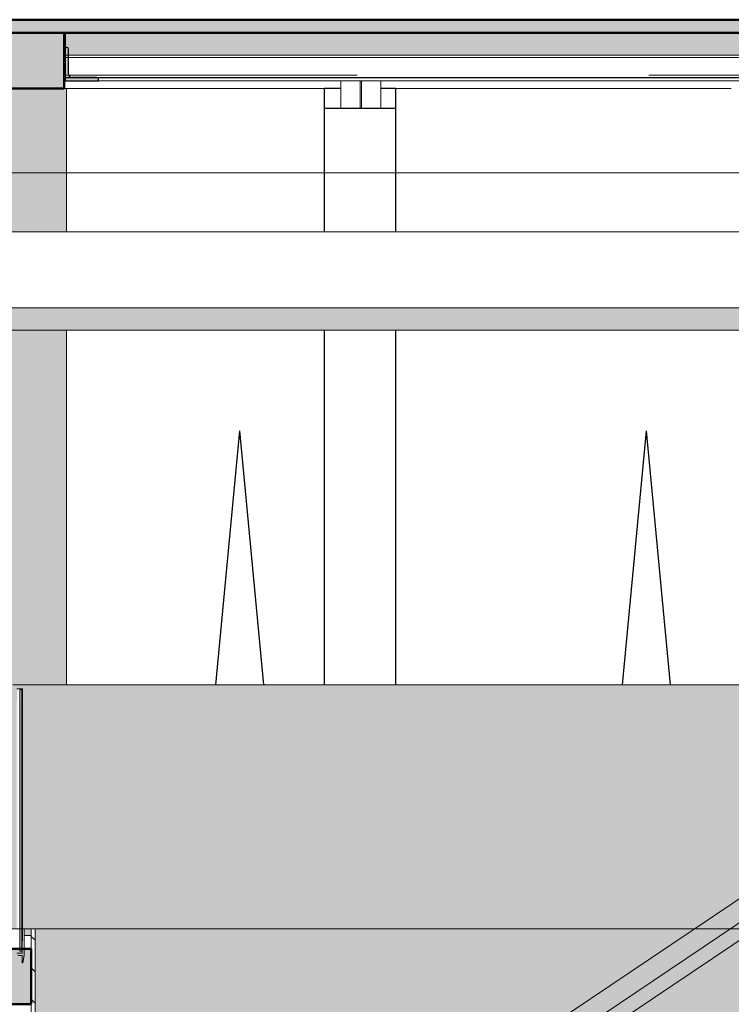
# Model space of a CAD drawing. Extents: x 50445 to 145605, y -10968 to 41989.
# Tile 322 of 338: x 124495 to 127703, y 15347 to 19787. Entities that reach past the tile are written whole.
import ezdxf

# ---------------------------------------------------------------- set-up
doc = ezdxf.new("R2010")
doc.units = 0
doc.header["$LTSCALE"] = 414.30304
doc.header["$MEASUREMENT"] = 0
for name, pattern in [('gestippeld', [6.35, 3.175, -3.175]), ('gestippeld_2_', [6.35, 3.175, -3.175]), ('stramien', [22.225, 12.7, -3.175, 3.175, -3.175])]:
    doc.linetypes.add(name, pattern=pattern)
doc.layers.get('0').update_dxf_attribs({"linetype": 'CONTINUOUS'})
for name, color, linetype, lineweight in [('A-DETL', 5, 'CONTINUOUS', 18), ('A-DETL-LLIN', 3, 'CONTINUOUS', 18), ('A-FLOR-CASE', 3, 'CONTINUOUS', 18), ('A-FLOR-OTLN', 6, 'CONTINUOUS', 18), ('A-FLOR-OVHD', 8, 'gestippeld_2_', 18), ('A-FLOR-PATT', 8, 'CONTINUOUS', 50), ('A-GENM', 6, 'CONTINUOUS', 18), ('A-GLAZ', 6, 'CONTINUOUS', 18), ('A-GLAZ-GLAS', 6, 'CONTINUOUS', 25), ('I-WALL', 2, 'CONTINUOUS', 25), ('S-BEAM', 4, 'CONTINUOUS', 18), ('S-COLS', 6, 'CONTINUOUS', 18), ('S-COLS-HIDN', 5, 'gestippeld_2_', 18)]:
    doc.layers.add(name, color=color, linetype=linetype, lineweight=lineweight)
doc.layers.get('A-GLAZ').off()

# ---------------------------------------------------------------- blocks, each defined once
blk = doc.blocks.new('65_KU_GNS huif met Barisol - Type-V41-plotview doorsnede C C  -  1 op 100')
at = {"layer": 'A-GENM'}
blk.add_hatch(color=256, dxfattribs=at).paths.add_polyline_path([(43275.4, 17720), (48497.2, 17720), (48497.2, 17820), (43035.2, 17820), (43035.2, 17720)], flags=0)
for p, q in [((48497.2, 18163.2), (43035.2, 18163.2)), ((48497.2, 17820), (43035.2, 17820)), ((43035.2, 17720), (48497.2, 17720))]:
    blk.add_line(p, q, dxfattribs=at)
blk = doc.blocks.new('34_KA_houten balustrade communicatietrappen - Type-V43-plotview doorsnede C C  -  1 op 100')
at = {"layer": 'A-FLOR-CASE'}
h = blk.add_hatch(dxfattribs=at)
h.set_pattern_fill('FP_22', color=256, style=0, pattern_type=2)
h.set_pattern_definition([(135, (33645.57, 9397.6), (-70.7107, -70.7107), [])])
h.paths.add_polyline_path([(43068.6, 14220), (43384.6, 14220), (43384.6, 15020), (43366.6, 15020), (43366.6, 14238), (43086.6, 14238), (43086.6, 14620), (43068.6, 14620), (43068.6, 14581.6)], flags=0)
h.paths.add_polyline_path([(47728, 14220), (48466.6, 14220), (48466.6, 14620), (48448.6, 14620), (48448.6, 14238), (48168.6, 14238), (48168.6, 14990), (48150.6, 14990), (48150.6, 14238), (47604.4, 14238), (47577.6, 14220)], flags=0)
h.paths.add_polyline_path([(43302.6, 14990), (43302.6, 15020), (43284.6, 15020), (43284.6, 14990)], flags=0)
at = {"layer": 'A-GENM'}
h = blk.add_hatch(color=256, dxfattribs=at)
h.paths.add_polyline_path([(44388.5, 14220), (45167.8, 14220), (47990.6, 16120), (43284.6, 16120), (43284.6, 15020), (43302.6, 15020), (43302.6, 16102), (43328.9, 16102), (43328.9, 15020), (43384.6, 15020), (43384.6, 14220)], flags=0)
h.paths.add_polyline_path([(47435.1, 14220), (47577.6, 14220), (47604.4, 14238), (48150.6, 14239.1), (48150.6, 14701.6), (47449.7, 14229.9)], flags=0)
h = blk.add_hatch(color=256, dxfattribs=at)
h.paths.add_polyline_path([(43304.6, 14990), (43304.6, 16100), (43314.6, 16100), (43315.6, 16100), (43325.6, 16100), (43326.1, 14990), (43328.1, 14990), (43328.9, 15020), (43328.9, 16102), (43302.6, 16101.9), (43303.1, 14990)], flags=0)
h.paths.add_polyline_path([(43366.6, 14990), (43366.6, 15020), (43335.1, 15020), (43335.1, 14990)], flags=0)
blk.add_hatch(color=256, dxfattribs=at).paths.add_polyline_path([(43315.6, 14920), (43325.6, 14920), (43325.6, 16100), (43315.6, 16100), (43315.6, 15010.8)], flags=0)
at = {"layer": 'A-FLOR-CASE'}
for p, q in [((43325.6, 16100), (43315.6, 16100)), ((43315.6, 16100), (43315.6, 14920)), ((43325.6, 14920), (43325.6, 16100)), ((43315.6, 14920), (43325.6, 14920))]:
    blk.add_line(p, q, dxfattribs=at)
at = {"layer": 'A-GENM'}
for p, q in [((47990.6, 16120), (43284.6, 16120)), ((43302.6, 16102), (43328.9, 16102)), ((43328.9, 16102), (43328.9, 15020)), ((43328.9, 15020), (43326.1, 14910)), ((43335.1, 15020), (43328.9, 15020)), ((43335.1, 15020), (43366.6, 15020)), ((43335.1, 14901.6), (43335.1, 15020)), ((43366.6, 15020), (43366.6, 14238)), ((43384.6, 15020), (43366.6, 15020)), ((43384.6, 14220), (43384.6, 15020)), ((43325.6, 14990), (43328.1, 14990)), ((43335.1, 14990), (43366.6, 14990)), ((43326.1, 14910), (43303.1, 14910)), ((43307.1, 14900), (43326.1, 14900)), ((43326.1, 14900), (43326.1, 14867)), ((43330.1, 14867), (43335.1, 14901.6)), ((43326.1, 14867), (43330.1, 14867))]:
    blk.add_line(p, q, dxfattribs=at)
blk = doc.blocks.new('22_KU_koof biinenzijde metselwerkgevel hoogte 1480mm - Type-9781863-plotview doorsnede C C  -  1 op 100')
at = {"layer": 'A-FLOR-CASE'}
for p, q in [((44689.9, 18810), (43526.6, 18810)), ((46523.3, 18810), (45009.9, 18810))]:
    blk.add_line(p, q, dxfattribs=at)
blk = doc.blocks.new('42_KA leemstuc betonkolomafwerking - Type-7433555-plotview doorsnede C C  -  1 op 100')
at = {"layer": 'A-GENM'}
h = blk.add_hatch(color=256, dxfattribs=at)
h.paths.add_polyline_path([(42739.6, 15020), (43284.6, 15020), (43284.6, 16120), (43526.6, 16120), (43526.6, 17720), (42739.6, 17720), (42739.6, 15153.9)], flags=0)
h.paths.add_polyline_path([(42739.6, 17833.6), (42922.1, 17846.4), (42739.6, 17859.2), (42739.6, 17846.4)], flags=0)
h.paths.add_polyline_path([(42739.6, 17888.7), (42922.1, 17901.5), (42739.6, 17914.3), (42739.6, 17901.5)], flags=0)
h.paths.add_polyline_path([(42739.6, 17943.8), (42922.1, 17956.6), (42739.6, 17969.4), (42739.6, 17956.6)], flags=0)
h.paths.add_polyline_path([(42739.6, 17998.9), (42922.1, 18011.7), (42739.6, 18024.4), (42739.6, 18011.7)], flags=0)
h.paths.add_polyline_path([(42739.6, 18054), (42922.1, 18066.8), (42739.6, 18079.5), (42739.6, 18066.8)], flags=0)
h.paths.add_polyline_path([(42739.6, 18109.1), (42922.1, 18121.9), (42739.6, 18134.6), (42739.6, 18121.9)], flags=0)
h.paths.add_polyline_path([(42739.6, 18163.2), (43526.6, 18163.2), (43526.6, 18810), (42739.6, 18810), (42739.6, 18301.6)], flags=0)
for p, q in [((42739.6, 18810), (42739.6, 18163.2)), ((43526.6, 18810), (43516.6, 18810)), ((43526.6, 18163.2), (43526.6, 18810)), ((42739.6, 18134.6), (42739.6, 18109.1)), ((42739.6, 18079.5), (42739.6, 18054)), ((42739.6, 18024.4), (42739.6, 17998.9)), ((42739.6, 17969.4), (42739.6, 17943.8)), ((42739.6, 17914.3), (42739.6, 17888.7)), ((42739.6, 17859.2), (42739.6, 17833.6)), ((42739.6, 17720), (42739.6, 15020)), ((43526.6, 16120), (43526.6, 17720)), ((42739.6, 15020), (43134.6, 15020))]:
    blk.add_line(p, q, dxfattribs=at)
blk = doc.blocks.new('28_KA_betonnen opstortingen tbv installaties techniekruimte rechts - 28_KA_betonnen opstortingen tbv installaties techniekruimte rechts-7923519-plotview doorsnede C C  -  1 op 100')
at = {"layer": 'A-FLOR-PATT', "lineweight": 18}
blk.add_hatch(color=256, dxfattribs=at).paths.add_polyline_path([(47171.5, 19060), (47716.9, 19060), (47716.9, 19120), (38716.9, 19120), (38716.9, 19060), (46614.9, 19060)], flags=0)
at = {"layer": 'A-FLOR-OTLN', "lineweight": 50}
for p, q in [((47716.9, 19120), (38716.9, 19120)), ((38716.9, 19060), (47716.9, 19060))]:
    blk.add_line(p, q, dxfattribs=at)
blk = doc.blocks.new('31_KA_Houten kozijn draaiend deel metselwerkgevel - Type-V164-plotview doorsnede C C  -  1 op 100')
at = {"layer": 'A-GLAZ-GLAS'}
for p in [(46033.5, 16120), (46249.7, 16120)]:
    blk.add_line(p, (46141.6, 17266), dxfattribs=at)
blk = doc.blocks.new('24_KA_communicatietrap - Type-V201-plotview doorsnede C C  -  1 op 100')
at = {"layer": 'A-GENM'}
for points in [[(42790.6, 12511.5), (48018.1, 16030), (48250.6, 16030), (48250.6, 16120), (47990.6, 16120), (42790.6, 12620)], [(42790.6, 12431.8), (48040, 15964), (48250.6, 15964), (48250.6, 16030), (48018.1, 16030), (42790.6, 12511.5)], [(42790.6, 12407.8), (48044.3, 15944), (48038.2, 15964), (42790.6, 12430.4), (42790.6, 12413.6)]]:
    blk.add_hatch(color=256, dxfattribs=at).paths.add_polyline_path(points, flags=0)
h = blk.add_hatch(color=256, dxfattribs=at)
h.paths.add_polyline_path([(42790.6, 11520), (43050.6, 11520), (43050.6, 11693.9), (43052, 11695), (43310.6, 11695), (43310.6, 11868.9), (43312, 11870), (43570.6, 11870), (43570.6, 12043.9), (43572, 12045), (43830.6, 12045.1), (43830.6, 12218.9), (43832, 12220), (44090.6, 12220.1), (44090.6, 12393.9), (44092, 12395), (44350.6, 12395.1), (44350.6, 12568.9), (44352, 12570), (44610.6, 12570), (44610.6, 12743.9), (44612, 12745), (44870.6, 12745.1), (44870.6, 12918.9), (44872, 12920), (45130.6, 12920), (45130.6, 13093.9), (45132, 13095), (45390.6, 13095.1), (45390.6, 13268.9), (45392, 13270), (45650.6, 13270), (45650.6, 13443.9), (45652, 13445), (45910.6, 13445.1), (45910.6, 13618.9), (45912, 13620), (46170.6, 13620), (46170.6, 13793.9), (46172, 13795), (46430.6, 13795), (46430.6, 13968.9), (46432, 13970), (46690.6, 13970), (46690.6, 14143.9), (46692, 14145), (46950.6, 14145), (46950.6, 14318.9), (46952, 14320), (47210.6, 14320), (47210.6, 14493.9), (47212, 14495), (47470.6, 14495.1), (47470.6, 14668.9), (47472, 14670), (47730.6, 14670), (47730.6, 14843.9), (47732, 14845), (47990.6, 14845.6), (47990.6, 15018.9), (47992, 15020), (48250.6, 15020), (48250.6, 15944), (48044.3, 15944), (42790.6, 12407.8), (42790.6, 11720.1)], flags=0)
h.paths.add_polyline_path([(43423.5, 11520), (43412.3, 11536.6), (48150.6, 14725.8), (48150.6, 14980), (48010.6, 14980), (48010.6, 14805), (47750.6, 14805), (47750.6, 14630), (47490.6, 14630), (47490.6, 14455), (47230.6, 14455), (47230.6, 14280), (46970.6, 14280), (46970.6, 14105), (46710.6, 14105), (46710.6, 13930), (46450.6, 13930), (46450.6, 13755), (46190.6, 13755), (46190.6, 13580), (45930.6, 13580), (45930.6, 13405), (45670.6, 13405), (45670.6, 13230), (45410.6, 13230), (45410.6, 13055), (45150.6, 13055), (45150.6, 12880), (44890.6, 12880), (44890.6, 12705), (44630.6, 12705), (44630.6, 12530), (44370.6, 12530), (44370.6, 12355), (44110.6, 12355), (44110.6, 12180), (43850.6, 12180), (43850.6, 12005), (43590.6, 12005), (43590.6, 11830), (43330.6, 11830), (43330.6, 11655), (43070.6, 11655), (43070.6, 11520), (43412.3, 11520)], flags=0)
h.paths.add_polyline_path([(48222.4, 14930), (48250.6, 14930), (48250.6, 14980), (48168.6, 14980), (48168.6, 14930)], flags=0)
for p, q in [((47990.6, 16120), (42790.6, 12620)), ((42790.6, 12511.5), (48018.1, 16030)), ((48038.2, 15964), (42790.6, 12431.9))]:
    blk.add_line(p, q, dxfattribs=at)
blk = doc.blocks.new('3073_04 constructie_abt_export 08-11-2012_rvt-1-plotview doorsnede C C  -  1 op 100')
at = {"layer": 'A-FLOR-PATT', "lineweight": 18}
blk.add_hatch(color=7, dxfattribs=at).paths.add_polyline_path([(31916.6, 18810), (43516.6, 18810), (43516.6, 19060), (31916.6, 19060), (31916.6, 18873.9)], flags=0)
h = blk.add_hatch(color=7, dxfattribs=at)
h.paths.add_polyline_path([(23238.4, 14680), (43366.6, 14680), (43366.6, 14930), (4116.6, 14930), (4116.6, 14680), (22681.8, 14680)], flags=0)
h.paths.add_polyline_path([(48284.6, 14680), (53211.6, 14680), (53211.6, 14930), (48166.6, 14930), (48166.6, 14680)], flags=0)
at = {"layer": 'A-FLOR-OTLN', "color": 90, "lineweight": 50}
for p, q in [((43516.6, 19060), (31916.6, 19060)), ((43516.6, 18810), (43516.6, 19060)), ((31916.6, 18810), (43516.6, 18810)), ((43366.6, 14930), (4116.6, 14930)), ((43366.6, 14680), (43366.6, 14930)), ((4366.6, 14680), (43366.6, 14680))]:
    blk.add_line(p, q, dxfattribs=at)
blk = doc.blocks.new('28_ABT-C_staal_UNP200_plaat200x15_ligger1 - UNP200 _ plaat 200x15-2698538-plotview doorsnede C C  -  1 op 100')
at = {"layer": 'S-BEAM', "color": 170, "lineweight": 5}
for p, q in [((43516.6, 18845), (43520.8, 18845)), ((43670.8, 18845), (48320.8, 18845))]:
    blk.add_line(p, q, dxfattribs=at)
blk = doc.blocks.new('28_ABT-C_staal_HEA_kolom - HEA180-2053590-plotview doorsnede C C  -  1 op 100')
at = {"layer": 'S-COLS-HIDN', "color": 170, "linetype": 'gestippeld', "lineweight": 5}
for p, q in [((46684.8, 18845), (46684.8, 18720)), ((46690.8, 18720), (46690.8, 18845))]:
    blk.add_line(p, q, dxfattribs=at)
blk = doc.blocks.new('28_ABT-C_staal_HFLeq_ligger - HFLeq150x150x15-2391174-plotview doorsnede C C  -  1 op 100')
at = {"layer": 'S-BEAM', "lineweight": 5}
blk.add_hatch(color=256, dxfattribs=at).paths.add_polyline_path([(43520.8, 18845), (43670.8, 18845), (43670.8, 18852), (43668.4, 18857.7), (43662.8, 18860), (43551.8, 18860), (43540.5, 18864.7), (43535.8, 18876), (43535.8, 18987), (43533.4, 18992.7), (43527.8, 18995), (43520.8, 18995), (43520.8, 18873.9)], flags=0)
at = {"layer": 'S-BEAM', "color": 250, "lineweight": 25}
for p, q in [((43520.8, 18995), (43520.8, 18845)), ((43527.8, 18995), (43520.8, 18995)), ((43535.8, 18876), (43535.8, 18987)), ((43520.8, 18845), (43670.8, 18845)), ((43662.8, 18860), (43551.8, 18860)), ((43670.8, 18845), (43670.8, 18852))]:
    blk.add_line(p, q, dxfattribs=at)
for centre, radius, start, end in [((43527.8, 18987), 8, 0, 90), ((43551.8, 18876), 16, 180, 270), ((43662.8, 18852), 8, 0, 90)]:
    blk.add_arc(centre, radius, start, end, dxfattribs=at)
blk = doc.blocks.new('10844_ABT model nieuw_export 08-11-2012_rvt-1-plotview doorsnede C C  -  1 op 100')
at = {"layer": 'A-FLOR-PATT', "lineweight": 5}
blk.add_hatch(color=253, dxfattribs=at).paths.add_polyline_path([(48841.2, 18960), (54106.3, 18960), (54106.3, 19060), (43520.8, 19060), (43520.8, 18960), (48562.9, 18960)], flags=0)
at = {"layer": 'A-DETL-LLIN', "color": 170, "lineweight": 5}
for p, q in [((43516.6, 18950), (43520.8, 18950)), ((43520.8, 18950), (54106.3, 18950))]:
    blk.add_line(p, q, dxfattribs=at)
at = {"layer": 'A-FLOR-OTLN', "color": 250, "lineweight": 25}
for p, q in [((54106.3, 19060), (43520.8, 19060)), ((43520.8, 19060), (43520.8, 18860)), ((43520.8, 18860), (54106.3, 18860))]:
    blk.add_line(p, q, dxfattribs=at)
at = {"layer": 'A-FLOR-OTLN', "color": 170, "lineweight": 5}
for p, q in [((43520.8, 18960), (43516.6, 18960)), ((54106.3, 18960), (43520.8, 18960)), ((43520.8, 18860), (43516.6, 18860))]:
    blk.add_line(p, q, dxfattribs=at)
at = {"layer": 'A-FLOR-OVHD', "color": 170, "linetype": 'gestippeld', "lineweight": 5}
for p, q in [((43516.6, 18870), (43520.8, 18870)), ((43520.8, 18870), (54106.3, 18870))]:
    blk.add_line(p, q, dxfattribs=at)
at = {"layer": 'S-COLS', "color": 170, "lineweight": 5}
for p, q in [((44763.8, 18720), (44763.8, 18845)), ((44943.8, 18845), (44943.8, 18720))]:
    blk.add_line(p, q, dxfattribs=at)
at = {"color": 170, "lineweight": 5}
for name, p in [('28_ABT-C_staal_HFLeq_ligger - HFLeq150x150x15-2391174-plotview doorsnede C C  -  1 op 100', (0, 0)), ('28_ABT-C_staal_UNP200_plaat200x15_ligger1 - UNP200 _ plaat 200x15-2698538-plotview doorsnede C C  -  1 op 100', (0, 0)), ('28_ABT-C_staal_HEA_kolom - HEA180-2053590-plotview doorsnede C C  -  1 op 100', (-1834, 0))]:
    blk.add_blockref(name, p, dxfattribs=at)

msp = doc.modelspace()

# ---------------------------------------------------------------- linework, layer by layer
at = {"layer": 'A-DETL', "linetype": 'stramien'}
for p, q in [((137516.8, 19727.2), (76916.8, 19727.2)), ((137516.8, 19097.2), (76916.8, 19097.2)), ((129716.8, 15687.2), (76916.8, 15687.2))]:
    msp.add_line(p, q, dxfattribs=at)
at = {"layer": 'I-WALL'}
for p, q in [((125943.3, 19477.2), (125869.5, 19477.2)), ((125869.5, 18830.4), (125869.5, 19477.2)), ((126189.5, 19477.2), (126123.3, 19477.2)), ((126189.5, 19477.2), (126189.5, 18830.4)), ((126189.5, 19387.2), (125869.5, 19387.2)), ((125869.5, 16787.2), (125869.5, 18387.2)), ((126189.5, 18387.2), (126189.5, 16787.2))]:
    msp.add_line(p, q, dxfattribs=at)

# ---------------------------------------------------------------- block references
at = {"lineweight": 5}
for name in ['10844_ABT model nieuw_export 08-11-2012_rvt-1-plotview doorsnede C C  -  1 op 100', '3073_04 constructie_abt_export 08-11-2012_rvt-1-plotview doorsnede C C  -  1 op 100']:
    msp.add_blockref(name, (81179.5, 667.2), dxfattribs=at)
at = {"layer": 'A-FLOR-CASE'}
msp.add_blockref('22_KU_koof biinenzijde metselwerkgevel hoogte 1480mm - Type-9781863-plotview doorsnede C C  -  1 op 100', (81179.5, 667.2), dxfattribs=at)
at = {"layer": 'A-FLOR-OTLN'}
msp.add_blockref('28_KA_betonnen opstortingen tbv installaties techniekruimte rechts - 28_KA_betonnen opstortingen tbv installaties techniekruimte rechts-7923519-plotview doorsnede C C  -  1 op 100', (81179.5, 667.2), dxfattribs=at)
at = {"layer": 'A-GENM'}
for name in ['42_KA leemstuc betonkolomafwerking - Type-7433555-plotview doorsnede C C  -  1 op 100', '65_KU_GNS huif met Barisol - Type-V41-plotview doorsnede C C  -  1 op 100', '24_KA_communicatietrap - Type-V201-plotview doorsnede C C  -  1 op 100', '34_KA_houten balustrade communicatietrappen - Type-V43-plotview doorsnede C C  -  1 op 100']:
    msp.add_blockref(name, (81179.5, 667.2), dxfattribs=at)
at = {"layer": 'A-GLAZ', "lineweight": 25}
for p in [(79346.2, 667.2), (81179.5, 667.2)]:
    msp.add_blockref('31_KA_Houten kozijn draaiend deel metselwerkgevel - Type-V164-plotview doorsnede C C  -  1 op 100', p, dxfattribs=at)

doc.saveas('drawing.dxf')
